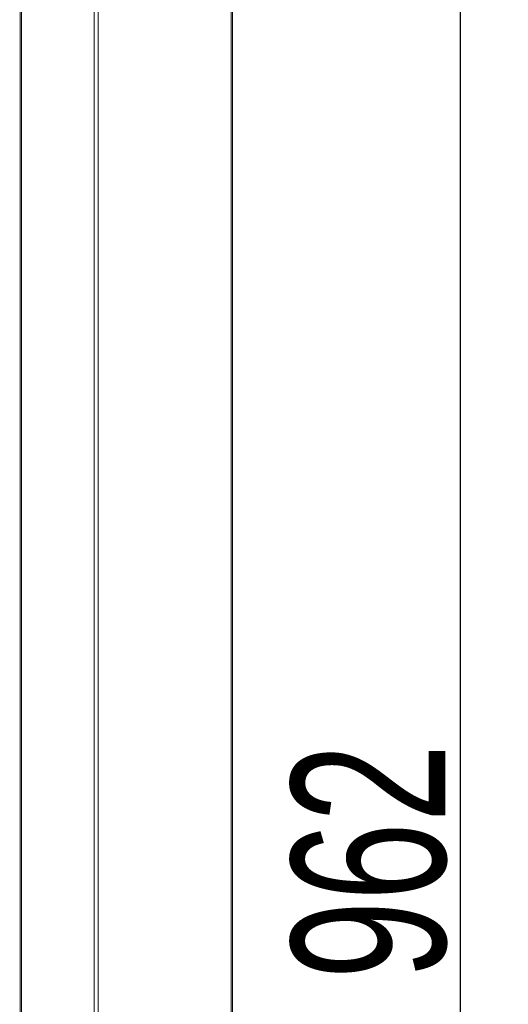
# Model space of a CAD drawing. Header units: millimetres. Extents: x -1290 to 1795, y -4192 to -1311.
# Tile 627 of 656: x 1169 to 1194, y -2954 to -2903. Entities that reach past the tile are written whole.
import ezdxf

# ---------------------------------------------------------------- set-up
doc = ezdxf.new("R2010")
doc.units = ezdxf.units.MM
doc.layers.add('$EL_istn', color=7, linetype='Continuous', lineweight=15)
doc.layers.add('Aparatura', color=7, linetype='Continuous', lineweight=13)
doc.styles.get("Standard").update_dxf_attribs({"font": 'ARIALN.TTF', "width": 0.8})
doc.dimstyles.new('100', dxfattribs={"dimtxt": 15, "dimasz": 10, "dimexe": 1.25, "dimexo": 0.625, "dimtad": 1, "dimdec": 0, "dimtxsty": 'Standard', "dimblk": 'OBLIQUE', "dimcen": 2.5, "dimadec": 0, "dimazin": 0, "dimtfac": 1, "dimtdec": 0, "dimtmove": 0, "dimatfit": 3, "dimldrblk": 'NONE', "dimfxl": 1, "dimarcsym": 0})

# ---------------------------------------------------------------- blocks, each defined once
blk = doc.blocks.new('_Oblique')
at = {"color": 0, "linetype": 'ByBlock', "lineweight": -2}
blk.add_line((-0.5, -0.5), (0.5, 0.5), dxfattribs=at)
blk = doc.blocks.new('*D427')
at = {"layer": '$EL_istn', "color": 0, "linetype": 'Continuous', "lineweight": -2, "ltscale": 0.1}
for p, q in [((1171.896, -2850.881), (1193.14, -2850.881)), ((1191.89, -2850.881), (1191.89, -3043.28)), ((1173.297, -3043.28), (1193.14, -3043.28))]:
    blk.add_line(p, q, dxfattribs=at)
at = {"layer": 'Defpoints', "color": 0}
for p in [(1171.271, -2850.881), (1172.672, -3043.28), (1191.89, -3043.28)]:
    blk.add_point(p, dxfattribs=at)
at = {"layer": '$EL_istn', "color": 0, "linetype": 'ByBlock', "lineweight": -2, "xscale": 5, "yscale": 5, "zscale": 5}
for p, rotation in [((1191.89, -2850.881), 90), ((1191.89, -3043.28), 270)]:
    blk.add_blockref('_Oblique', p, dxfattribs=dict(at, rotation=rotation))
at = {"layer": '$EL_istn', "color": 0, "lineweight": 5, "insert": (1187.181, -2947.08), "char_height": 8, "attachment_point": 5, "rotation": 90}
blk.add_mtext('962', dxfattribs=at)
blk = doc.blocks.new('_None')

msp = doc.modelspace()

# ---------------------------------------------------------------- linework, layer by layer
at = {"layer": 'Aparatura', "color": 7, "lineweight": 13}
for points in [[(1047.213, -3029.012), (1047.213, -2865.077), (1046.948, -2865.077), (1046.948, -2852.269), (1047.381, -2851.247), (1048.344, -2850.874), (1062.154, -2850.874), (1062.154, -2851.139), (1165.131, -2851.139), (1165.131, -2850.874), (1178.941, -2850.874), (1179.904, -2851.247), (1180.337, -2852.269), (1180.337, -2865.077), (1180.072, -2865.077), (1180.072, -3029.012)], [(1047.213, -3029.012), (1047.213, -2865.077), (1046.948, -2865.077), (1046.948, -2852.269), (1047.381, -2851.247), (1048.344, -2850.874), (1062.154, -2850.874), (1062.154, -2851.139), (1165.131, -2851.139), (1165.131, -2850.874), (1178.941, -2850.874), (1179.904, -2851.247), (1180.337, -2852.269), (1180.337, -2865.077), (1180.072, -2865.077), (1180.072, -3029.012)], [(1047.219, -3029.007), (1047.219, -2865.082), (1046.955, -2865.082), (1046.955, -2852.276), (1047.388, -2851.254), (1048.35, -2850.881), (1062.159, -2850.881), (1062.159, -2851.145), (1165.126, -2851.145), (1165.126, -2850.881), (1178.935, -2850.881), (1179.897, -2851.254), (1180.33, -2852.276), (1180.33, -2865.082), (1180.066, -2865.082), (1180.066, -3029.007)], [(1169.04, -3032.049), (1169.04, -2862.172)], [(1169.1, -2862.113), (1169.1, -3032.025)], [(1179.993, -3029.055), (1179.993, -2865.178)]]:
    msp.add_lwpolyline(points, dxfattribs=at)
for points in [[(1172.878, -3036.409), (1172.878, -2857.681), (1172.878, -3036.409)], [(1173.082, -3036.409), (1173.082, -2857.681), (1173.082, -3036.409)], [(1169.101, -2862.113), (1059.331, -2862.113), (1059.246, -2862.113), (1058.184, -2862.113), (1058.184, -3032.025), (1169.101, -3032.025), (1169.101, -2862.113)], [(1180.059, -3029.013), (1180.059, -2865.076), (1180.059, -3029.013)], [(1169.04, -2865.178), (1169.04, -3029.055), (1178.924, -3029.055), (1179.994, -3029.055), (1179.994, -2865.178), (1178.924, -2865.178), (1169.04, -2865.178)], [(1169.04, -2865.178), (1169.04, -3029.055), (1178.924, -3029.055), (1179.994, -3029.055), (1179.994, -2865.178), (1178.924, -2865.178), (1169.04, -2865.178)]]:
    msp.add_lwpolyline(points, close=True, dxfattribs=at)

# ---------------------------------------------------------------- dimensions: what is measured, and where the dimension line sits
at = {"layer": '$EL_istn', "linetype": 'Continuous', "lineweight": 5, "ltscale": 0.1}
dim = msp.add_linear_dim(base=(1191.89, -3043.28), p1=(1171.271, -2850.881), p2=(1172.672, -3043.28), angle=90, dimstyle='100', override={"dimtxt": 8, "dimasz": 5, "dimlfac": 5, "dimtxsty": 'Standard', "dimldrblk": 'None', "dimfxl": 35}, dxfattribs=at)
dim.commit()
dim.dimension.update_dxf_attribs({"geometry": '*D427', "text_midpoint": (1187.181, -2947.08)})

doc.saveas('drawing.dxf')
